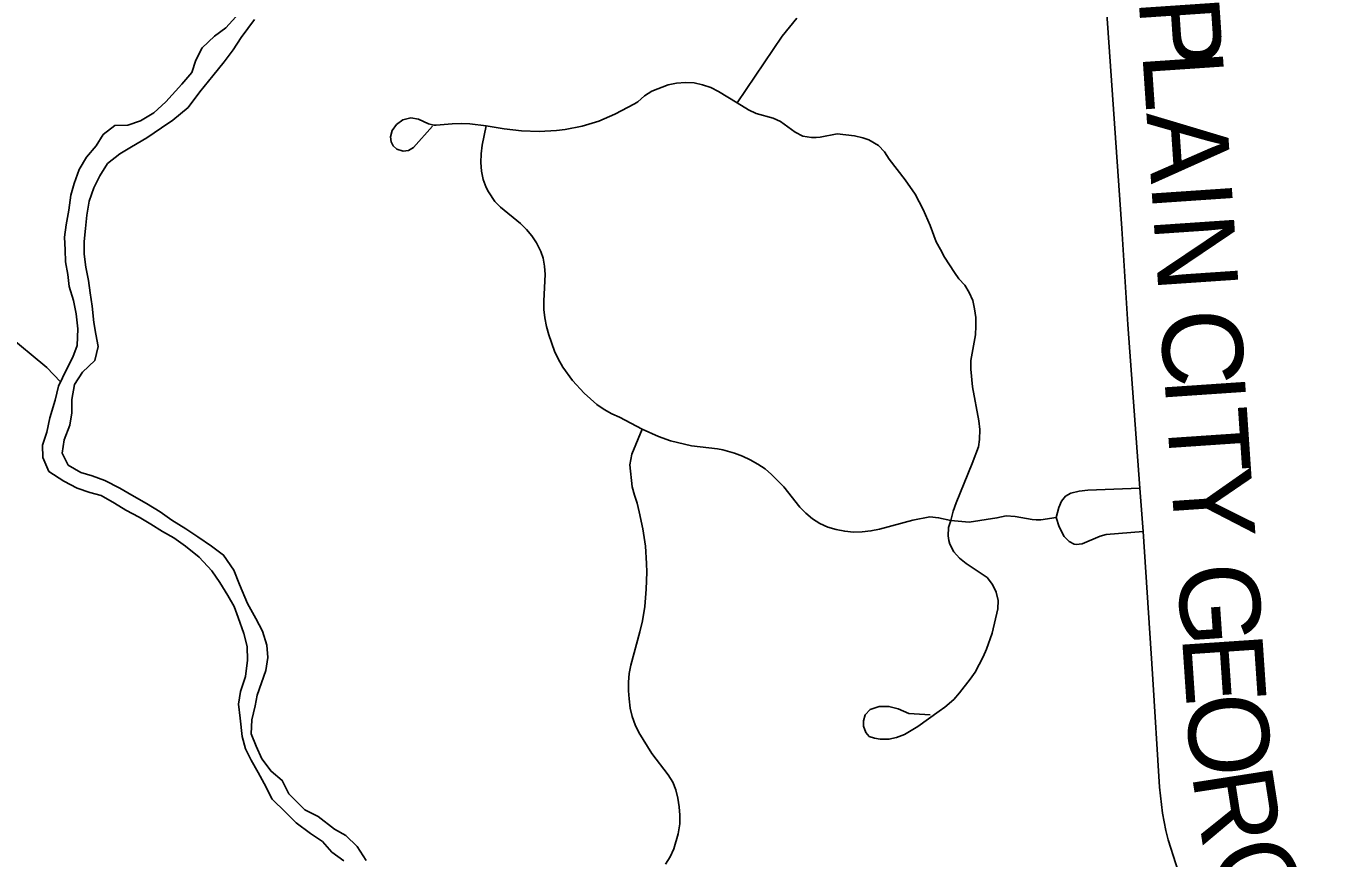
# Model space of a CAD drawing. Extents: x 114843 to 284848, y 317643 to 566895.
# Drawn here: x 131005 to 135842, y 374624 to 377735 of the extents above; entities that cross this region are included whole.
import ezdxf

# ---------------------------------------------------------------- set-up
doc = ezdxf.new("R2010")
doc.units = 0
for name, color, linetype in [('GM_X_County_Road', 7, 'Continuous'), ('GM_X_County_Road_Text', 7, 'Continuous'), ('GM_X_Major_River', 7, 'Continuous'), ('GM_X_Minor_River', 7, 'Continuous'), ('GM_X_Township_Road', 7, 'Continuous')]:
    doc.layers.add(name, color=color, linetype=linetype)

msp = doc.modelspace()

# ---------------------------------------------------------------- linework, layer by layer
at = {"layer": 'GM_X_County_Road'}
msp.add_line((135179.9, 375845.6), (135167.5, 376007.2), dxfattribs=at)
for points in [[(135167.5, 376007.2), (135123.1, 376618.3), (135100.9, 376977.1), (135034.2, 377923.9), (135031.2, 377960.6)], [(135841.5, 373292.9), (135789.6, 373367.5), (135755.3, 373422.6), (135728.5, 373469.8), (135678.2, 373564.6), (135636.6, 373652), (135610.5, 373710.6), (135511.8, 373985.5), (135426.4, 374232.4), (135302.1, 374603.2), (135273.9, 374692.3), (135265.3, 374728), (135253.1, 374792.2), (135241.4, 374889.7), (135215.2, 375313.6), (135179.9, 375845.6)]]:
    msp.add_lwpolyline(points, dxfattribs=at)
at = {"layer": 'GM_X_Major_River'}
for points in [[(131790.1, 377769), (131752.1, 377726.9), (131710.1, 377696.9), (131664, 377652.8), (131640, 377606.7), (131626, 377560.6), (131588, 377516.5), (131527.9, 377450.4), (131483.9, 377410.3), (131433.9, 377380.3), (131385.9, 377364.3), (131338, 377362.3), (131294, 377328.2), (131267.9, 377286.1), (131231.9, 377244.1), (131203.9, 377198), (131185.9, 377145.9), (131173.8, 377101.8), (131165.8, 377045.7), (131155.7, 376991.6), (131149.7, 376945.5), (131151.7, 376897.4), (131153.6, 376853.3), (131161.6, 376805.2), (131167.5, 376761.1), (131183.5, 376708.9), (131193.4, 376658.8), (131199.4, 376602.7), (131197.3, 376540.6), (131181.3, 376496.5), (131157.3, 376450.4), (131127.2, 376388.3), (131115.2, 376336.2)], [(131259.4, 376626.7), (131253.4, 376686.9), (131245.5, 376737), (131239.5, 376783.1), (131229.6, 376833.2), (131223.6, 376881.3), (131223.7, 376929.4), (131227.7, 376977.5), (131233.7, 377027.6), (131241.8, 377079.7), (131259.8, 377129.8), (131281.8, 377173.9), (131309.9, 377220), (131355.9, 377256), (131399.9, 377282.1), (131457.9, 377316.1), (131511.9, 377354.2), (131553.9, 377382.2), (131611.9, 377430.3), (131655.9, 377488.4), (131703.9, 377548.6), (131746, 377600.6), (131780, 377644.7), (131810, 377690.8), (131860, 377758.9)], [(132277.1, 374616.1), (132243.2, 374668.2), (132201.2, 374708.4), (132159.2, 374732.4), (132097.3, 374780.5), (132047.4, 374804.6), (131987.5, 374864.7), (131963.5, 374914.9), (131921.6, 374949), (131887.6, 374995.1), (131865.7, 375043.2), (131847.7, 375089.3), (131849.8, 375141.4), (131861.8, 375193.5), (131869.8, 375233.5), (131901.9, 375325.7), (131909.9, 375373.8), (131906, 375419.9), (131890, 375472), (131864.1, 375520.1), (131834.1, 375576.3), (131804.2, 375646.4), (131782.3, 375700.5), (131744.3, 375756.7), (131698.4, 375790.8), (131648.5, 375824.9), (131602.5, 375854.9), (131550.6, 375887), (131506.6, 375919.1), (131456.7, 375949.2), (131400.7, 375981.3), (131356.8, 376007.4), (131300.8, 376035.5), (131252.9, 376053.5), (131210.9, 376065.6), (131163, 376093.6), (131141, 376137.7), (131149, 376187.8), (131169.1, 376241.9), (131177.1, 376288), (131177.2, 376338.1), (131187.2, 376394.3), (131217.2, 376440.3), (131263.2, 376484.4), (131275.3, 376536.5), (131267.3, 376582.6), (131259.4, 376626.7)], [(131115.2, 376336.2), (131095.1, 376270), (131083.1, 376215.9), (131067.1, 376167.8), (131069, 376121.7), (131091, 376069.6), (131146.9, 376033.5), (131196.9, 376007.4), (131244.8, 375991.4), (131286.8, 375979.3), (131336.7, 375951.3), (131378.7, 375925.2), (131428.6, 375899.1), (131472.6, 375873), (131516.5, 375845), (131558.5, 375820.9), (131602.4, 375790.8), (131652.4, 375748.7), (131700.3, 375698.6), (131730.3, 375654.5), (131760.2, 375606.4), (131784.2, 375564.3), (131798.1, 375524.2), (131820, 375464), (131832, 375415.9), (131834, 375363.8), (131825.9, 375303.7), (131807.9, 375247.6), (131799.8, 375199.5), (131805.8, 375147.4), (131813.7, 375079.3), (131825.7, 375033.2), (131847.6, 374991.1), (131873.6, 374945), (131895.5, 374902.9), (131925.5, 374844.7), (131975.4, 374796.6), (132015.3, 374756.5), (132069.3, 374716.4), (132113.2, 374686.3), (132149.2, 374646.3), (132193.1, 374614.2)]]:
    msp.add_lwpolyline(points, dxfattribs=at)
at = {"layer": 'GM_X_Minor_River'}
msp.add_lwpolyline([(131134.8, 376403.9), (131083.3, 376458.4), (131025.4, 376506.6), (130953.5, 376566.7)], dxfattribs=at)
at = {"layer": 'GM_X_Township_Road'}
for points in [[(133662.8, 377446.7), (133831.2, 377696.4), (133886, 377764)], [(133662.8, 377446.7), (133594.1, 377489.2), (133564.8, 377503.9), (133534.1, 377514.7), (133502.1, 377521.3), (133469.7, 377523.2), (133437.1, 377521.2), (133405.1, 377514.3), (133344.3, 377490.4), (133316.7, 377472.7), (133292.1, 377451.5), (133279.7, 377443.1), (133206.6, 377404.2), (133145.9, 377379), (133084.1, 377360.4), (133020.3, 377347.8), (132988.1, 377343.8), (132923.1, 377340.2), (132856.8, 377342.2), (132793, 377350.2), (132725, 377361.1)], [(134461.4, 375886.5), (134470.9, 375921.6), (134481.2, 375951.8), (134541.8, 376099.7), (134564.9, 376160.9), (134568.9, 376188.3), (134569.6, 376226.1), (134566.7, 376258.7), (134543.2, 376385.8), (134536.3, 376451.5), (134536.4, 376484), (134553.3, 376579.9), (134555.3, 376612.3), (134554.7, 376644.7), (134550.4, 376677), (134543.4, 376708.5), (134530.7, 376738.3), (134513.5, 376765.5), (134491.3, 376789.6), (134475.1, 376812.9), (134438.1, 376870.9), (134422.5, 376899), (134407.3, 376928), (134384.4, 376988.8), (134358, 377048.8), (134327.9, 377106.3), (134291.4, 377159.8), (134231.3, 377237.1), (134214, 377264.5), (134190.8, 377287.3), (134154.9, 377308.3), (134132.7, 377316.1), (134101.2, 377323.7), (134036.5, 377330.8), (133972.8, 377319.4), (133958.1, 377318.1), (133940.5, 377318.1), (133908.2, 377322.8), (133879.6, 377337.9), (133825.4, 377377), (133797.2, 377390), (133734, 377406.9), (133705.1, 377421.1), (133662.8, 377446.7)], [(132568.4, 377366.1), (132538, 377363.1), (132529.8, 377363.5), (132510, 377368.7), (132472.8, 377386.6), (132444, 377390.6), (132413.4, 377384), (132390.4, 377366.4), (132373.8, 377343.2), (132368.3, 377320.1), (132369.9, 377301.2), (132378.4, 377285.9), (132391.8, 377274.1), (132414.9, 377265.9), (132435.1, 377268.8), (132453.9, 377280.1), (132525.4, 377360.1)], [(132725, 377361.1), (132664.1, 377369.1), (132631.7, 377370.1), (132598.8, 377369.1), (132568.4, 377366.1)], [(133308.7, 376227.3), (133224, 376271.9), (133194.8, 376285.4), (133166.6, 376301.2), (133139.4, 376319.1), (133091.3, 376362.4), (133048.3, 376409.9), (133012.3, 376459.5), (132994.8, 376490.2), (132980.9, 376519.4), (132958.9, 376580.1), (132950.7, 376611.4), (132944.7, 376643.1), (132941.2, 376675.2), (132940.8, 376707.6), (132945.5, 376805), (132943.7, 376836.1), (132938, 376866.7), (132929.4, 376891.2), (132913.6, 376924.2), (132896.1, 376950.2), (132875.8, 376974), (132853.2, 376995.7), (132778.5, 377056.7), (132757.6, 377078.4), (132733.8, 377114.2), (132725.4, 377131.1), (132714.6, 377160.9), (132707.7, 377192.2), (132705.1, 377224.3), (132706.2, 377256.8), (132709.9, 377289.1), (132725, 377361.1)], [(133308.7, 376227.3), (133269.9, 376133.5), (133262.3, 376093.7), (133270.5, 376012.6), (133279, 375981.2), (133289.5, 375950.4), (133297.3, 375918.6), (133311.2, 375854.7), (133316.3, 375822.4), (133320.1, 375789.8), (133324.5, 375725.7), (133325.3, 375693.5), (133323.8, 375629.1), (133317.9, 375564.9), (133309.5, 375511.2), (133299.9, 375470), (133266.3, 375345.5), (133260.1, 375313.9), (133257.5, 375281.8), (133257.4, 375249.5), (133259.5, 375219.4), (133263.8, 375185.3), (133271.1, 375153.8), (133281.9, 375122.3), (133296.2, 375093.9), (133344.5, 375015.7), (133405, 374936), (133422.5, 374908.8), (133433.8, 374879.2), (133442, 374848.1), (133447, 374816), (133449.4, 374784.6), (133448.4, 374752.9), (133443, 374715.1), (133426.7, 374659), (133412.6, 374629.7), (133395.2, 374602.3)], [(134461.4, 375886.5), (134415.9, 375896.3), (134383.7, 375900.4), (134320, 375887.7), (134194.5, 375854), (134163, 375847.5), (134130.7, 375843.5), (134097.8, 375842.5), (134065.5, 375845.9), (134033.7, 375852.3), (134002.3, 375861.5), (133972.5, 375874.6), (133945.1, 375892.8), (133920.2, 375913.3), (133897.4, 375936.2), (133837.4, 376012.1), (133792.1, 376058.2), (133767.6, 376079), (133740.5, 376096.6), (133712.3, 376112.5), (133683, 376126.1), (133652.8, 376138), (133609.4, 376150.3), (133589.6, 376154.5), (133493.2, 376164.7), (133414.2, 376183.7), (133369, 376200.1), (133308.7, 376227.3)], [(135167.5, 376007.2), (134973, 375999.4), (134941.4, 375995.3), (134910.1, 375988.8), (134890.3, 375976.7), (134875, 375958.4), (134865, 375934.4), (134855.6, 375898)], [(134417.7, 375173.2), (134438.7, 375188), (134472.5, 375217.4), (134494.3, 375241.8), (134534.4, 375292.7), (134552.1, 375319.9), (134582.7, 375376.3), (134595.4, 375405.5), (134616.4, 375465), (134637.4, 375556.3), (134638.6, 375587), (134630.7, 375618.4), (134617.9, 375647.1), (134597.9, 375672.9), (134518.8, 375725.2), (134494.6, 375744.8), (134473.3, 375769.1), (134458.3, 375797.4), (134453.8, 375811.6), (134451.1, 375828.6), (134452.7, 375860.4), (134461.4, 375886.5)], [(134855.6, 375898), (134798.2, 375888.5), (134780.4, 375888.7), (134765.8, 375890), (134701.6, 375901.2), (134668.7, 375903.2), (134633.8, 375895.8), (134529.8, 375879.7), (134461.4, 375886.5)], [(134855.6, 375898), (134866.7, 375862.3), (134884.9, 375826), (134904.4, 375807.5), (134922, 375798.1), (134930.2, 375797), (134952.2, 375799), (135019.2, 375827.8), (135041.8, 375833.8), (135179.9, 375845.6)], [(134384.9, 375160.3), (134304.5, 375165.2), (134265.3, 375182.9), (134230.3, 375191.5), (134193.7, 375191.3), (134159.6, 375179.6), (134141.1, 375160), (134134.7, 375138), (134134.8, 375117.6), (134144, 375093.3), (134157.1, 375078.8), (134175.8, 375072.4), (134197.8, 375068.5), (134230.4, 375068.7), (134258.8, 375074.6), (134288.8, 375087), (134338.2, 375116.7), (134417.7, 375173.2)]]:
    msp.add_lwpolyline(points, dxfattribs=at)

# ---------------------------------------------------------------- texts
at = {"layer": 'GM_X_County_Road_Text'}
for s, rotation, p in [('P', 273.8872, (135163.3, 377834.6)), ('L', 273.8851, (135177, 377632.6)), ('A', 273.8897, (135192.2, 377408.7)), ('I', 273.8897, (135210.1, 377145.3)), ('N', 273.8853, (135218.5, 377022.4)), ('C', 273.8875, (135242.6, 376666.7)), ('I', 273.8927, (135259.4, 376420.9)), ('T', 273.8894, (135267.7, 376297.9)), ('Y', 273.8853, (135282.9, 376074)), ('G', 273.889, (135307.1, 375718.4)), ('E', 273.8851, (135325, 375455)), ('O', 273.9217, (135340.2, 375230.9)), ('R', 278.8403, (135361.4, 374939.5)), ('G', 289.7886, (135414.7, 374635.5))]:
    msp.add_text(s, height=300, rotation=rotation, dxfattribs=at).set_placement(p)

doc.saveas('drawing.dxf')
